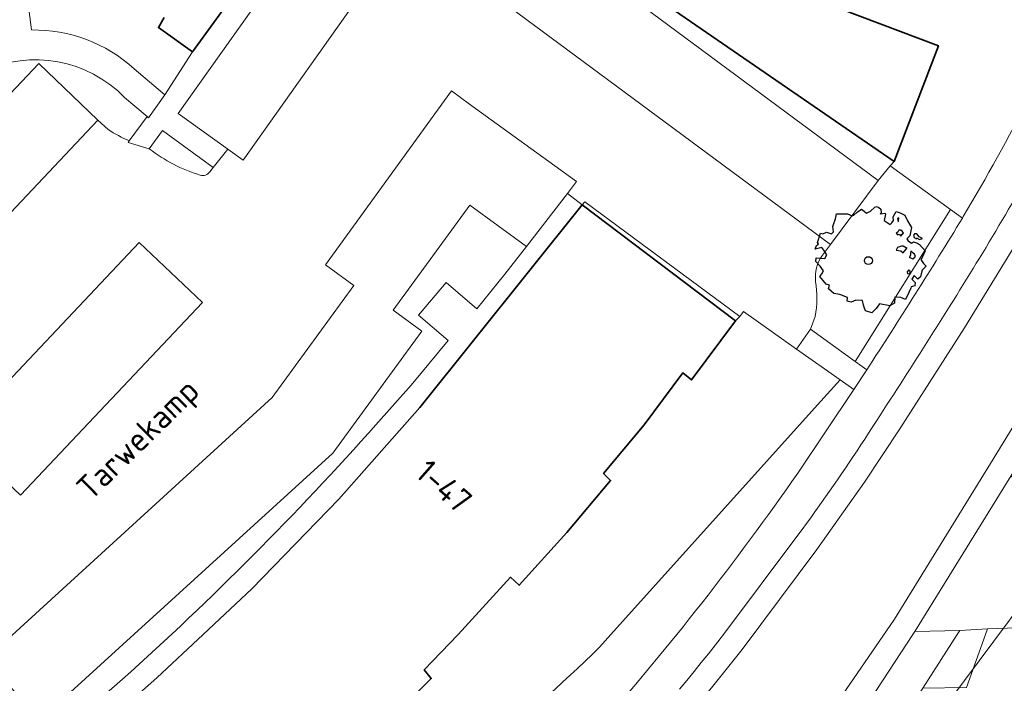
# Model space of a CAD drawing. Header units: metres. Extents: x 152391 to 157968, y 462336 to 467280.
# Tile 356 of 656: x 153955 to 154011, y 465997 to 466035. Entities that reach past the tile are written whole.
import ezdxf
from ezdxf.enums import TextEntityAlignment as Align

# ---------------------------------------------------------------- set-up
doc = ezdxf.new("R2010")
doc.units = ezdxf.units.M
doc.header["$LTSCALE"] = 0.75
doc.layers.get('0').update_dxf_attribs({"lineweight": 25})
for name, color, linetype, lineweight in [('B-GV-GR-BOOM-S', 252, 'Continuous', 25), ('B-WE-GR-BEPLANTING_CULTUUR_BODEMBEDEKKER-GV', 251, 'Continuous', 18), ('B-WE-GR-BEPLANTING_CULTUUR_VASTE PLANTENVAK-GV', 251, 'Continuous', 18), ('B-WE-GR-GROENVOORZIENING-GV', 251, 'Continuous', 18), ('B-WE-GR-HAAG-GV', 251, 'Continuous', 13), ('B-WE-KW-KUNSTWERK_DUIKER-G', 5, 'Continuous', 18), ('B-WE-OG-BEBOUWING-GV', 6, 'Continuous', 35), ('B-WE-OG-BEBOUWING-T18', 1, 'Continuous', 18), ('B-WE-OG-TERREIN_CULTUURSCHEIDING-GV', 251, 'Continuous', 18), ('B-WE-OG-TOPOGRAFIE-T18', 1, 'Continuous', 18), ('B-WE-VH-VERHARDING_ASFALT-GV', 251, 'Continuous', 18), ('B-WE-VH-VERHARDING_BETONSTRAATSTEEN-GV', 251, 'Continuous', 18), ('B-WE-VH-VERHARDING_STRAATBAKSTEEN-GV', 251, 'Continuous', 18), ('B-WE-VH-VERHARDING_TEGEL-GV', 251, 'Continuous', 18)]:
    doc.layers.add(name, color=color, linetype=linetype, lineweight=lineweight)
doc.styles.add('NLCS-ISO-M750-T18', font='NLCS-ISO.ttf', dxfattribs={"height": 1.35})

# ---------------------------------------------------------------- blocks, each defined once
blk = doc.blocks.new('SGR-BOOM_50_100')
at = {"linetype": 'Continuous'}
for p, q in [((-0.649, 2.752), (-0.401, 2.928)), ((-0.401, 2.928), (-0.236, 2.811)), ((-0.236, 2.811), (-0.112, 2.694)), ((-0.112, 2.694), (0.116, 2.811)), ((0.116, 2.811), (0.364, 3.044)), ((0.364, 3.044), (0.467, 3.074)), ((0.467, 3.074), (0.591, 3.015)), ((0.591, 3.015), (0.695, 2.928)), ((0.695, 2.928), (0.715, 2.723)), ((-1.972, 2.11), (-1.869, 2.373)), ((-1.869, 2.373), (-1.807, 2.665)), ((-1.807, 2.665), (-1.187, 2.665)), ((-1.187, 2.665), (-0.918, 2.548)), ((-0.918, 2.548), (-0.835, 2.577)), ((-0.835, 2.577), (-0.649, 2.752)), ((0.715, 2.723), (0.674, 2.665)), ((0.674, 2.665), (0.943, 2.694)), ((0.964, 2.636), (0.902, 2.285)), ((0.902, 2.285), (1.005, 2.198)), ((0.943, 2.694), (0.964, 2.636)), ((1.336, 2.139), (1.418, 2.285)), ((1.398, 2.49), (1.584, 2.782)), ((1.418, 2.285), (1.398, 2.49)), ((1.584, 2.782), (1.811, 2.723)), ((1.729, 2.431), (1.646, 2.373)), ((1.646, 2.373), (1.687, 2.227)), ((1.708, 2.256), (1.729, 2.431)), ((1.811, 2.723), (2.059, 2.577)), ((2.059, 2.577), (2.225, 2.256)), ((2.225, 2.256), (2.452, 1.876)), ((-2.014, 1.935), (-1.972, 2.11)), ((-1.993, 1.643), (-2.014, 1.935)), ((1.005, 2.198), (1.232, 2.052)), ((1.232, 2.052), (1.336, 2.139)), ((1.729, 1.73), (1.667, 1.613)), ((1.687, 2.227), (1.708, 2.198)), ((1.832, 1.73), (1.729, 1.73)), ((1.915, 1.672), (1.832, 1.73)), ((2.452, 1.876), (2.349, 1.409)), ((-2.903, 1.029), (-2.717, 1.555)), ((-2.717, 1.555), (-2.593, 1.526)), ((-2.593, 1.526), (-2.386, 1.613)), ((-2.386, 1.613), (-2.096, 1.526)), ((-2.096, 1.526), (-1.993, 1.643)), ((1.667, 1.613), (1.584, 1.555)), ((1.584, 1.555), (1.646, 1.467)), ((1.646, 1.467), (1.749, 1.497)), ((1.749, 1.497), (1.832, 1.38)), ((1.832, 1.38), (1.915, 1.497)), ((1.997, 1.555), (1.915, 1.672)), ((1.915, 1.497), (1.997, 1.555)), ((2.349, 1.409), (2.183, 1.234)), ((2.183, 1.234), (2.266, 1.117)), ((2.618, 1.526), (2.556, 1.438)), ((2.556, 1.438), (2.597, 1.321)), ((2.597, 1.321), (2.721, 1.234)), ((2.742, 1.526), (2.618, 1.526)), ((2.721, 1.292), (2.907, 1.205)), ((2.721, 1.234), (2.742, 1.292)), ((2.886, 1.351), (2.742, 1.526)), ((3.072, 1.263), (2.886, 1.351)), ((2.907, 1.205), (3.072, 1.263)), ((-3.027, 0.65), (-2.944, 0.854)), ((-2.655, 0.737), (-3.027, 0.65)), ((-2.944, 0.854), (-2.841, 0.942)), ((-2.841, 0.942), (-2.903, 1.029)), ((-2.531, 0.591), (-2.655, 0.737)), ((-2.365, 0.329), (-2.531, 0.591)), ((1.646, 0.737), (1.584, 0.591)), ((1.584, 0.591), (1.832, 0.562)), ((1.873, 0.825), (1.646, 0.737)), ((1.832, 0.562), (1.977, 0.445)), ((1.977, 0.825), (1.873, 0.825)), ((2.163, 0.708), (1.977, 0.825)), ((1.977, 0.445), (2.142, 0.65)), ((2.142, 0.65), (2.204, 0.737)), ((2.266, 1.117), (2.452, 1)), ((2.452, 1), (2.556, 1.059)), ((2.556, 1.059), (2.783, 1)), ((2.783, 1), (2.907, 0.913)), ((2.907, 0.913), (3.217, 0.562)), ((3.217, 0.562), (3.052, 0.183)), ((-2.985, -0.051), (-2.965, 0.153)), ((-2.965, 0.153), (-2.469, 0.124)), ((-2.469, 0.124), (-2.365, 0.329)), ((2.39, 0.329), (2.328, 0.183)), ((2.549, 0.087), (2.328, 0.183)), ((2.411, 0.533), (2.39, 0.416)), ((2.39, 0.416), (2.39, 0.329)), ((2.535, 0.416), (2.411, 0.533)), ((2.618, 0.358), (2.535, 0.416)), ((2.549, 0.087), (2.68, 0.241)), ((2.68, 0.241), (2.618, 0.358)), ((3.052, 0.183), (2.969, 0.066)), ((2.969, 0.066), (3.135, -0.168)), ((-2.737, -0.314), (-2.985, -0.051)), ((-2.551, -0.577), (-2.737, -0.314)), ((2.287, -0.518), (2.204, -0.635)), ((2.37, -0.606), (2.287, -0.518)), ((3.052, -0.548), (2.99, -0.752)), ((3.279, -0.314), (3.052, -0.548)), ((3.135, -0.168), (3.279, -0.314)), ((-2.758, -0.898), (-2.655, -0.752)), ((-2.407, -1.336), (-2.758, -0.898)), ((-2.655, -0.752), (-2.551, -0.577)), ((2.204, -0.635), (2.225, -0.752)), ((2.245, -0.752), (2.37, -0.723)), ((2.37, -0.723), (2.37, -0.606)), ((2.597, -0.84), (2.473, -1.044)), ((2.473, -1.044), (2.535, -1.132)), ((2.804, -1.044), (2.597, -0.84)), ((2.948, -0.927), (2.804, -1.044)), ((2.99, -0.752), (2.948, -0.927)), ((-2.22, -1.394), (-2.407, -1.336)), ((-2.262, -1.599), (-2.22, -1.394)), ((-1.972, -1.862), (-2.262, -1.599)), ((2.411, -1.57), (2.287, -1.803)), ((2.432, -1.482), (2.411, -1.57)), ((2.638, -1.424), (2.432, -1.482)), ((2.535, -1.132), (2.659, -1.248)), ((2.659, -1.248), (2.638, -1.424)), ((-1.621, -1.92), (-1.972, -1.862)), ((-1.187, -2.095), (-1.621, -1.92)), ((-1.207, -2.3), (-1.187, -2.095)), ((1.501, -2.066), (1.48, -2.417)), ((1.832, -2.095), (1.501, -2.066)), ((2.101, -2.212), (1.832, -2.095)), ((2.287, -1.803), (2.101, -2.212)), ((-0.98, -2.358), (-1.207, -2.3)), ((-0.711, -2.241), (-0.98, -2.358)), ((-0.339, -2.271), (-0.711, -2.241)), ((-0.277, -2.533), (-0.339, -2.271)), ((-0.236, -2.65), (-0.277, -2.533)), ((-0.174, -2.855), (-0.236, -2.65)), ((0.447, -2.709), (0.199, -2.971)), ((0.633, -2.446), (0.447, -2.709)), ((1.212, -2.563), (0.633, -2.446)), ((1.48, -2.417), (1.212, -2.563)), ((0.199, -2.971), (-0.174, -2.855))]:
    blk.add_line(p, q, dxfattribs=at)
blk.add_circle((0, 0), 0.225, dxfattribs=at)

msp = doc.modelspace()

# ---------------------------------------------------------------- linework, layer by layer
at = {"layer": 'B-WE-GR-BEPLANTING_CULTUUR_BODEMBEDEKKER-GV'}
msp.add_lwpolyline([(154003.446, 466025.785), (154004.134, 466026.608), (154004.355, 466026.872), (153991.264, 466035.848), (153984.289, 466040.784), (153983.915, 466040.24)], close=True, dxfattribs=at)
for points in [[(153965.674, 466026.524), (153962.781, 466028.619), (153962.037, 466027.585)], [(153965.48, 466026.276), (153965.674, 466026.524)], [(153999.865, 466018.068), (153999.602, 466017.334), (154002.147, 466015.509), (154007.556, 466024.142), (154004.134, 466026.608)], [(154004.134, 466026.608), (154003.446, 466025.785), (154000.733, 466022.156), (154000.277, 466021.539)]]:
    msp.add_lwpolyline(points, dxfattribs=at)
for points in [[(153962.037, 466027.585, 0.093482), (153964.919, 466026.096)], [(153964.919, 466026.096, 0.331199), (153965.48, 466026.276)], [(154000.277, 466021.539, 0.192277), (153999.893, 466020.05)], [(153999.893, 466020.05, -0.082742), (153999.865, 466018.068)]]:
    msp.add_lwpolyline(points, format="xyb", dxfattribs=at)
at = {"layer": 'B-WE-GR-BEPLANTING_CULTUUR_VASTE PLANTENVAK-GV'}
for points in [[(153942.509, 466016.685), (153942.901, 466017.098), (153942.018, 466017.904), (153955.759, 466032.433), (153959.121, 466029.212), (153959.703, 466028.674)], [(153960.903, 466028.041), (153961.916, 466029.414), (153960.635, 466030.501)], [(153983.471, 466022.037), (153980.239, 466024.385), (153975.9, 466018.417), (153977.519, 466017.224), (153972.472, 466010.293), (153955.866, 465995.173), (153956.759, 465994.192), (153960.516, 465997.467)], [(153974.916, 466011.909), (153976.91, 466014.16), (153979.013, 466016.698), (153977.328, 466018.136), (153978.898, 466020), (153980.647, 466018.491), (153982.229, 466020.464), (153983.471, 466022.037)]]:
    msp.add_lwpolyline(points, dxfattribs=at)
for points in [[(153960.635, 466030.501, 0.318248), (153952.588, 466031.982)], [(153959.703, 466028.674, 0.046173), (153960.903, 466028.041)], [(153960.516, 465997.467, 0.028153), (153974.916, 466011.909)]]:
    msp.add_lwpolyline(points, format="xyb", dxfattribs=at)
at = {"layer": 'B-WE-GR-GROENVOORZIENING-GV'}
for points in [[(154008.235, 466023.653), (154007.556, 466024.142), (154002.147, 466015.509)], [(154002.147, 466015.509), (154002.803, 466015.038)]]:
    msp.add_lwpolyline(points, dxfattribs=at)
msp.add_lwpolyline([(154002.803, 466015.038, 0.007157), (154008.235, 466023.653)], format="xyb", dxfattribs=at)
at = {"layer": 'B-WE-GR-HAAG-GV'}
msp.add_lwpolyline([(154008.235, 466023.653), (154007.556, 466024.142), (154002.147, 466015.509), (154002.803, 466015.038)], dxfattribs=at)
msp.add_lwpolyline([(154002.803, 466015.038, 0.007157), (154008.235, 466023.653)], format="xyb", dxfattribs=at)
at = {"layer": 'B-WE-KW-KUNSTWERK_DUIKER-G'}
msp.add_lwpolyline([(153886.654, 465927.891), (153918.851, 465929.352), (153973.017, 465950.031), (154019.306, 466012.067), (154213.323, 465981.541), (154226.944, 465952.872), (154226.68, 465951.377)], dxfattribs=at)
at = {"layer": 'B-WE-OG-BEBOUWING-GV'}
for points in [[(153962.89, 466035.045), (153962.555, 466034.467), (153964.491, 466033.096), (153970.733, 466041.7)], [(153975.361, 465994.846), (153978.058, 465997.497), (153977.658, 465997.998), (153979.581, 466000), (153982.552, 466003.251), (153983.053, 466002.801), (153985.75, 466005.803), (153988.247, 466008.754), (153987.848, 466009.154), (153990.145, 466011.905), (153992.342, 466014.858), (153992.843, 466014.458), (153995.34, 466017.809), (153986.638, 466024.406), (153977.399, 466012.9), (153972.804, 466007.697), (153967.858, 466002.593), (153965.089, 466000), (153962.463, 465997.541), (153956.868, 465992.587)]]:
    msp.add_lwpolyline(points, dxfattribs=at)
msp.add_lwpolyline([(153991.264, 466035.848), (154004.355, 466026.872), (154006.873, 466033.434), (153992.303, 466038.933)], close=True, dxfattribs=at)
at = {"layer": 'B-WE-OG-TERREIN_CULTUURSCHEIDING-GV'}
msp.add_lwpolyline([(153989.131, 465996.543), (153989.769, 465997.294), (153990.401, 465998.049), (153991.03, 465998.808), (153991.653, 465999.571), (153992, 465999.999), (153992.359, 466000.446), (153992.716, 466000.893), (153993.072, 466001.342), (153993.426, 466001.792), (153993.779, 466002.244), (153994.13, 466002.696), (153994.479, 466003.15), (153994.827, 466003.605), (153995.173, 466004.061), (153995.518, 466004.519), (153995.861, 466004.977), (153996.202, 466005.437), (153996.542, 466005.898), (153996.88, 466006.36), (153997.217, 466006.824), (153997.552, 466007.288), (153997.885, 466007.754), (153998.217, 466008.221), (153998.547, 466008.689), (153998.876, 466009.158), (154002.07, 466013.913), (154001.289, 466014.471), (154000, 466013.039), (153988.264, 466000), (153987.615, 465999.279)], dxfattribs=at)
msp.add_lwpolyline([(153987.615, 465999.279, -0.054097), (153973.157, 465987.895)], format="xyb", dxfattribs=at)
at = {"layer": 'B-WE-VH-VERHARDING_ASFALT-GV'}
for points in [[(154024.872, 466034.645), (154035.026, 466061.568), (154035.21, 466062.078), (154036.078, 466064.486), (154043.151, 466083.093), (154048.972, 466098.597), (154056.909, 466118.621), (154065.803, 466140.067), (154064.556, 466140.579), (154055.66, 466119.136), (154047.705, 466099.06), (154041.887, 466083.567), (154033.953, 466062.553), (154033.762, 466062.047), (154023.598, 466035.1), (154020.007, 466027.051), (154015.731, 466019.34), (154009.829, 466009.713), (154004.38, 466000.882), (153987.226, 465975.926)], [(154018.407, 466036.38), (154017.349, 466033.802), (154016.465, 466031.811), (154015.269, 466029.411), (154013.949, 466026.918), (154012.629, 466024.531), (154011.193, 466022.06), (154008.345, 466017.424), (154004.669, 466011.691), (154002.673, 466008.655), (153999.967, 466004.829), (153995.718, 465999.158), (153994.056, 465997.073), (153991.958, 465994.544), (153980.587, 465981.285), (153980.552, 465981.242), (153978.074, 465978.476), (153976.463, 465976.681), (153975.728, 465975.876), (153978.762, 465973.965), (153979.254, 465974.585), (153980.715, 465976.558), (153982.139, 465978.447)], [(153980.587, 465981.285), (153991.958, 465994.544), (153994.056, 465997.073), (153995.718, 465999.158), (153999.967, 466004.829), (154002.673, 466008.655), (154004.669, 466011.691), (154008.345, 466017.424), (154011.193, 466022.06), (154012.629, 466024.531), (154013.949, 466026.918), (154015.269, 466029.411), (154016.465, 466031.811), (154017.349, 466033.802), (154018.407, 466036.38)], [(153983.899, 465971.088), (153985.277, 465973.077), (153987.205, 465975.904), (153987.226, 465975.926), (154004.38, 466000.882), (154009.829, 466009.713), (154015.731, 466019.34), (154020.007, 466027.051), (154023.598, 466035.1)], [(153994.888, 465983.927), (154000, 465991.726), (154005.419, 466000), (154005.531, 466000.171), (154010.98, 466009.002), (154016.068, 466017.25), (154016.881, 466018.636)], [(154000, 466007.174), (153999.855, 466006.971), (153999.615, 466006.637), (153999.374, 466006.304), (153999.132, 466005.971), (153998.889, 466005.64), (153994.662, 466000), (153994.207, 465999.422), (153993.803, 465998.914), (153993.397, 465998.408), (153992.989, 465997.904), (153992.579, 465997.401), (153992.166, 465996.9)]]:
    msp.add_lwpolyline(points, dxfattribs=at)
for points in [[(154015.1, 466032.077, -0.021122), (154009.573, 466021.986)], [(154009.573, 466021.986, -0.008073), (154003.538, 466012.427)], [(154003.538, 466012.427, -0.013313), (154000, 466007.174)]]:
    msp.add_lwpolyline(points, format="xyb", dxfattribs=at)
at = {"layer": 'B-WE-VH-VERHARDING_BETONSTRAATSTEEN-GV'}
for points in [[(154000.277, 466021.539), (154000.733, 466022.156), (153980.637, 466037.028), (153983.324, 466040.676), (153983.136, 466040.817)], [(153974.256, 466037.473), (153970.951, 466039.828), (153963.669, 466029.596), (153966.493, 466027.568)], [(153955.337, 466034.33), (153954.907, 466037.74), (153952.735, 466037.466), (153953.13, 466033.999)], [(153975.171, 466037.862), (153974.897, 466037.513), (153974.633, 466037.184), (153967.376, 466026.944), (153966.493, 466027.568), (153965.674, 466026.524), (153965.48, 466026.276)], [(153966.493, 466027.568), (153967.376, 466026.944), (153974.633, 466037.184), (153974.897, 466037.513)], [(153961.916, 466029.414), (153961.991, 466029.347), (153962.927, 466030.645), (153961.175, 466032.126)], [(153947.922, 466000.504), (153948.415, 466000.916), (153950.241, 465998.728), (153951.077, 465997.792), (153952.355, 465998.933), (153952.7, 465998.566), (153969.015, 466013.459), (153973.653, 466019.819), (153972.053, 466020.993), (153979.209, 466030.88), (153980.234, 466030.127), (153986.301, 466025.728), (153985.793, 466025.047), (153986.638, 466024.406), (153986.775, 466024.577), (153995.588, 466018.064), (153995.801, 466018.344), (153998.816, 466016.214), (153999.602, 466017.334), (153999.865, 466018.068)], [(153960.635, 466030.501), (153961.916, 466029.414)], [(153959.703, 466028.674), (153959.121, 466029.212), (153945.482, 466014.772), (153946.241, 466014.036), (153939.351, 466006.791), (153943.528, 466002.827), (153944.693, 466003.867)], [(153962.037, 466027.585), (153960.832, 466027.943), (153960.903, 466028.041)]]:
    msp.add_lwpolyline(points, dxfattribs=at)
for points in [[(153983.915, 466040.24), (153983.324, 466040.676), (153980.637, 466037.028), (154000.733, 466022.156), (154003.446, 466025.785)], [(153959.121, 466029.212), (153955.759, 466032.433), (153942.018, 466017.904), (153942.901, 466017.098), (153942.509, 466016.685), (153936.065, 466009.896), (153939.351, 466006.791), (153946.241, 466014.036), (153945.482, 466014.772)], [(153952.7, 465998.566), (153955.866, 465995.173), (153972.472, 466010.293), (153977.519, 466017.224), (153975.9, 466018.417), (153980.239, 466024.385), (153983.471, 466022.037), (153985.793, 466025.047), (153986.301, 466025.728), (153980.234, 466030.127), (153979.209, 466030.88), (153972.053, 466020.993), (153973.653, 466019.819), (153969.015, 466013.459)], [(153961.466, 466022.264), (153965.069, 466018.866), (153954.724, 466007.921), (153951.121, 466011.314)], [(153961.466, 466022.264), (153951.121, 466011.314), (153954.724, 466007.921), (153965.069, 466018.866)]]:
    msp.add_lwpolyline(points, close=True, dxfattribs=at)
for points in [[(153961.175, 466032.126, 0.192099), (153955.337, 466034.33)], [(153952.588, 466031.982, -0.318248), (153960.635, 466030.501)], [(153960.903, 466028.041, -0.046173), (153959.703, 466028.674)], [(153964.919, 466026.096, -0.093482), (153962.037, 466027.585)], [(153965.48, 466026.276, -0.331199), (153964.919, 466026.096)], [(153999.893, 466020.05, -0.192277), (154000.277, 466021.539)], [(153999.865, 466018.068, 0.082742), (153999.893, 466020.05)]]:
    msp.add_lwpolyline(points, format="xyb", dxfattribs=at)
at = {"layer": 'B-WE-VH-VERHARDING_STRAATBAKSTEEN-GV'}
for points in [[(154016.571, 466000.328), (154017.107, 466004.489), (154017.157, 466004.782), (154015.977, 466004.997), (154012.414, 466008.119), (154010.98, 466009.002), (154005.531, 466000.171), (154008.09, 466000.23), (154009.66, 466000.336), (154014.712, 466000.491), (154015.061, 466000.502), (154015.364, 466000.48), (154016.213, 466000.373)], [(154009.66, 466000.336), (154008.09, 466000.23), (154007.942, 466000), (154005.977, 465996.949), (154008.456, 465997.001), (154009.539, 466000)]]:
    msp.add_lwpolyline(points, close=True, dxfattribs=at)
at = {"layer": 'B-WE-VH-VERHARDING_TEGEL-GV'}
for points in [[(153980.183, 466062.077), (153986.018, 466057.86), (153984.121, 466055.208), (153984.821, 466054.709), (153980.026, 466047.955), (153979.327, 466048.455), (153977.428, 466045.804), (153976.129, 466046.703), (153971.983, 466040.8), (153970.733, 466041.7), (153964.491, 466033.096), (153962.927, 466030.645), (153961.991, 466029.347), (153961.916, 466029.414), (153960.903, 466028.041), (153960.832, 466027.943), (153962.037, 466027.585), (153962.781, 466028.619), (153965.674, 466026.524), (153966.493, 466027.568), (153963.669, 466029.596), (153970.951, 466039.828), (153974.256, 466037.473)], [(153962.517, 465985.934), (153956.868, 465992.587), (153962.463, 465997.541), (153965.089, 466000), (153967.858, 466002.593), (153972.804, 466007.697), (153977.399, 466012.9), (153986.638, 466024.406), (153985.793, 466025.047), (153983.471, 466022.037), (153982.229, 466020.464), (153980.647, 466018.491), (153978.898, 466020), (153977.328, 466018.136), (153979.013, 466016.698), (153976.91, 466014.16), (153974.916, 466011.909)], [(154008.283, 466023.735), (154008.235, 466023.653)], [(154002.803, 466015.038), (154002.07, 466013.913), (153998.876, 466009.158), (153998.547, 466008.689), (153998.217, 466008.221), (153997.885, 466007.754), (153997.552, 466007.288), (153997.217, 466006.824), (153996.88, 466006.36), (153996.542, 466005.898), (153996.202, 466005.437), (153995.861, 466004.977), (153995.518, 466004.519), (153995.173, 466004.061), (153994.827, 466003.605), (153994.479, 466003.15), (153994.13, 466002.696), (153993.779, 466002.244), (153993.426, 466001.792), (153993.072, 466001.342), (153992.716, 466000.893), (153992.359, 466000.446), (153992, 465999.999), (153991.653, 465999.571), (153991.03, 465998.808), (153990.401, 465998.049), (153989.769, 465997.294), (153989.131, 465996.543)], [(153992.166, 465996.9), (153992.579, 465997.401), (153992.989, 465997.904), (153993.397, 465998.408), (153993.803, 465998.914), (153994.207, 465999.422), (153994.662, 466000), (153998.889, 466005.64), (153999.132, 466005.971), (153999.374, 466006.304), (153999.615, 466006.637), (153999.855, 466006.971), (154000, 466007.174)], [(153997.766, 465984.417), (153998.393, 465985.386), (154000, 465987.836), (154005.312, 465995.935), (154005.977, 465996.949), (154007.942, 466000), (154008.09, 466000.23), (154005.531, 466000.171), (154005.419, 466000), (154000, 465991.726), (153994.888, 465983.927)], [(153960.516, 465997.467), (153956.759, 465994.192), (153955.866, 465995.173), (153952.7, 465998.566), (153952.355, 465998.933), (153951.077, 465997.792), (153950.241, 465998.728), (153946.57, 465995.635), (153952.44, 465988.668), (153953.522, 465987.384), (153955.471, 465988.885), (153958.222, 465985.587), (153957.819, 465985.272), (153962.692, 465979.501), (153964.09, 465977.716), (153965.898, 465978.54), (153964.374, 465980.428), (153962.6, 465982.51), (153962.519, 465985.853), (153962.517, 465985.934)]]:
    msp.add_lwpolyline(points, dxfattribs=at)
for points in [[(154015.274, 466037.545, -0.03496), (154008.283, 466023.735)], [(154009.573, 466021.986, 0.021122), (154015.1, 466032.077)], [(154008.235, 466023.653, -0.007157), (154002.803, 466015.038)], [(154003.538, 466012.427, 0.008073), (154009.573, 466021.986)], [(154000, 466007.174, 0.013313), (154003.538, 466012.427)], [(153974.916, 466011.909, -0.028153), (153960.516, 465997.467)]]:
    msp.add_lwpolyline(points, format="xyb", dxfattribs=at)
for points in [[(153995.588, 466018.064), (153986.775, 466024.577), (153986.638, 466024.406), (153995.34, 466017.809)], [(154001.289, 466014.471), (154002.07, 466013.913), (154002.803, 466015.038), (154002.147, 466015.509), (153999.602, 466017.334), (153998.816, 466016.214)]]:
    msp.add_lwpolyline(points, close=True, dxfattribs=at)

# ---------------------------------------------------------------- block references
at = {"layer": 'B-GV-GR-BOOM-S', "transparency": 33554559}
msp.add_blockref('SGR-BOOM_50_100', (154002.894, 466021.234), dxfattribs=at)

# ---------------------------------------------------------------- texts
at = {"layer": 'B-WE-OG-BEBOUWING-T18', "style": 'NLCS-ISO-M750-T18'}
msp.add_text('1-47', height=1.35, rotation=318.6, dxfattribs=at).set_placement((153978.786, 466008.427), align=Align.MIDDLE)
at = {"layer": 'B-WE-OG-TOPOGRAFIE-T18', "style": 'NLCS-ISO-M750-T18'}
msp.add_text('Tarwekamp', height=1.35, rotation=44.5, dxfattribs=at).set_placement((153961.519, 466010.968), align=Align.MIDDLE)

doc.saveas('drawing.dxf')
